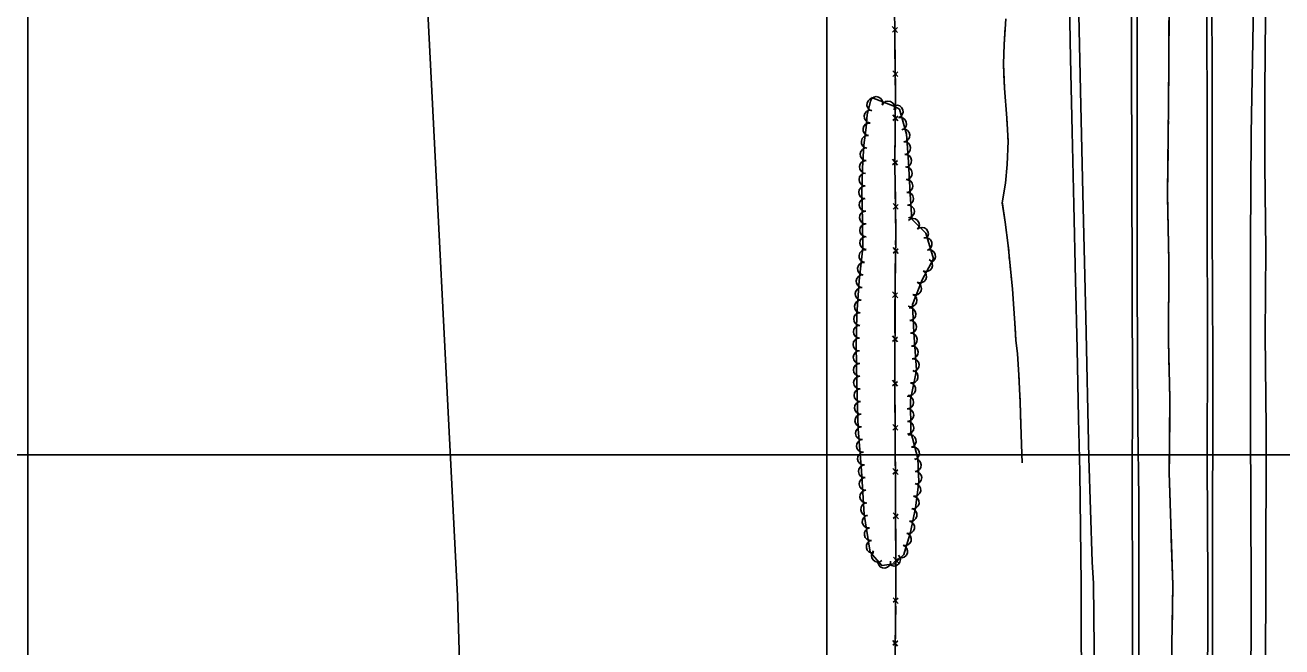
# Model space of a CAD drawing. Extents: x 353423 to 364002, y 127000 to 201942.
# Drawn here: x 359498 to 360285, y 156380 to 156769 of the extents above; entities that cross this region are included whole.
import ezdxf

# ---------------------------------------------------------------- set-up
doc = ezdxf.new("R2010")
doc.units = 0
for name, color, linetype in [('E_DTM_SlopeBottom', 7, 'Continuous'), ('E_DTM_SlopeTop', 7, 'Continuous'), ('E_FEN_Generic', 7, 'Continuous'), ('E_LAND_TreeLine', 7, 'Continuous'), ('E_RDWY_Gravel', 7, 'Continuous'), ('E_STRUCT_WingWall', 7, 'Continuous')]:
    doc.layers.add(name, color=color, linetype=linetype)

msp = doc.modelspace()

# ---------------------------------------------------------------- linework, layer by layer
at = {"layer": 'E_DTM_SlopeBottom'}
for p, q in [((360044.21, 156764.19), (360040.96, 156767.85)), ((360041, 156764.33), (360044.11, 156767.14)), ((360044.52, 156736.54), (360041.27, 156740.19)), ((360041.31, 156736.67), (360044.42, 156739.48)), ((360041.3, 156709.04), (360044.46, 156711.79)), ((360044.51, 156708.85), (360041.32, 156712.56)), ((360041.1, 156681.38), (360044.27, 156684.14)), ((360044.31, 156681.19), (360041.12, 156684.9)), ((360044.67, 156653.57), (360041.41, 156657.22)), ((360041.45, 156653.7), (360044.57, 156656.51)), ((360041.48, 156626.08), (360044.67, 156628.81)), ((360044.69, 156625.86), (360041.53, 156629.6)), ((360041.14, 156598.41), (360044.3, 156601.18)), ((360044.36, 156598.23), (360041.15, 156601.93)), ((360041.06, 156570.75), (360044.22, 156573.52)), ((360044.28, 156570.57), (360041.07, 156574.27)), ((360040.98, 156543.09), (360044.14, 156545.86)), ((360044.19, 156542.92), (360040.99, 156546.61)), ((360044.45, 156515.27), (360041.21, 156518.95)), ((360041.23, 156515.43), (360044.36, 156518.22)), ((360044.59, 156487.61), (360041.36, 156491.29)), ((360041.38, 156487.77), (360044.51, 156490.56)), ((360044.74, 156459.96), (360041.5, 156463.63)), ((360041.52, 156460.11), (360044.66, 156462.9)), ((360044.88, 156432.3), (360041.65, 156435.97)), ((360041.67, 156432.45), (360044.8, 156435.24)), ((360041.45, 156410.57), (360044.53, 156406.97)), ((360044.56, 156410.38), (360041.49, 156407.72)), ((360041.21, 156383.77), (360044.29, 156380.17)), ((360044.32, 156383.58), (360041.25, 156380.92))]:
    msp.add_line(p, q, dxfattribs=at)
for points in [[(360043.22, 156421.26), (360042.69, 156520.55), (360042.47, 156542.28), (360042.65, 156605.55), (360043.14, 156637.07), (360042.6, 156682.48), (360042.91, 156726.48), (360042.1, 156798.46), (360041.83, 156857.06), (360041.88, 156923.27), (360041.82, 156978.64), (360041.86, 157043.14), (360041.73, 157109.03), (360041.88, 157161.29), (360042.09, 157217.48), (360042.96, 157271.05)], [(360042.61, 156753.14), (360042.5, 156763.02)], [(360042.74, 156741.9), (360042.61, 156753.14)], [(360042.9, 156725.48), (360042.91, 156726.48), (360042.81, 156735.36)], [(360042.82, 156714.24), (360042.9, 156725.48)], [(360042.71, 156697.82), (360042.78, 156707.71)], [(360042.62, 156686.58), (360042.71, 156697.82)], [(360042.74, 156670.17), (360042.62, 156680.05)], [(360042.88, 156658.93), (360042.74, 156670.17)], [(360043.07, 156642.51), (360042.96, 156652.39)], [(360043.05, 156631.27), (360043.14, 156637.07), (360043.07, 156642.51)], [(360042.8, 156614.86), (360042.95, 156624.74)], [(360042.65, 156603.62), (360042.65, 156605.55), (360042.8, 156614.86)], [(360042.6, 156587.2), (360042.63, 156597.08)], [(360042.57, 156575.96), (360042.6, 156587.2)], [(360042.52, 156559.54), (360042.55, 156569.43)], [(360042.48, 156548.3), (360042.52, 156559.54)], [(360042.58, 156531.89), (360042.47, 156541.77)], [(360042.69, 156520.65), (360042.58, 156531.89)], [(360042.78, 156504.23), (360042.73, 156514.11)], [(360042.84, 156492.99), (360042.78, 156504.23)], [(360042.92, 156476.57), (360042.87, 156486.46)], [(360042.98, 156465.33), (360042.92, 156476.57)], [(360043.07, 156448.91), (360043.02, 156458.8)], [(360043.13, 156437.67), (360043.07, 156448.91)], [(360043.22, 156421.26), (360043.16, 156431.14)], [(360043.22, 156421.26), (360042.61, 156353.08), (360045.25, 156285.45), (360046.84, 156236.34), (360047.19, 156226.2), (360049.09, 156188.71), (360049.82, 156180.17)], [(360043.22, 156421.26), (360043.13, 156411.68)], [(360043.07, 156405.34), (360042.98, 156394.45)], [(360042.98, 156394.45), (360042.89, 156384.87)]]:
    msp.add_lwpolyline(points, dxfattribs=at)
at = {"layer": 'E_DTM_SlopeTop'}
for points in [[(360241.32, 156419.96), (360241.51, 156560.2), (360241.07, 156642.76), (360241.15, 156726.04), (360241, 156797.89), (360240.88, 156872.46), (360240.87, 156966.75), (360240.68, 157064.15), (360240.98, 157159.17), (360240.55, 157266.9), (360240.55, 157363.02), (360240.57, 157445.23), (360240.2, 157511.9), (360240.33, 157591.37), (360240.41, 157674.6), (360240.41, 157761.93), (360239.97, 157881.89), (360239.98, 157964.77), (360239.96, 158037.02), (360239.86, 158119.7), (360239.76, 158193.83), (360239.96, 158265.3)], [(360193.64, 157314.96), (360194.23, 157242.83), (360193.86, 157179.05), (360194.19, 157108.09), (360194.22, 157036.37), (360194.06, 156966.42), (360194.13, 156889.6), (360194.38, 156819.56), (360194.24, 156743.54), (360194.26, 156680.48), (360194.28, 156608.55), (360194.67, 156518.63), (360195.15, 156472.8), (360195.2, 156415.12)], [(360159.15, 156418.98), (360158.28, 156489.36), (360157.59, 156522.64), (360156.75, 156566.33), (360155.58, 156609.23), (360154.59, 156656.37), (360153.59, 156702.17), (360152.51, 156747.82), (360151.62, 156794.32), (360150.65, 156852.09), (360149.4, 156909.05), (360148.23, 156961.5), (360146.76, 157026.61), (360145.6, 157084.07), (360144.57, 157137.27), (360143.23, 157194.09), (360141.88, 157253.91), (360140.88, 157307.25)], [(360146.29, 157305.5), (360147.43, 157260.41), (360148.74, 157195.31), (360150.12, 157125.42), (360151.8, 157054.87), (360152.89, 156990.19), (360154.36, 156918.46), (360156.38, 156832.46), (360158.84, 156727.86), (360160.21, 156663.48), (360162, 156586.15), (360163.92, 156498.12), (360166.12, 156432.91), (360166.92, 156419.55)], [(360191.3, 156415.43), (360191.05, 156477.13), (360191.25, 156542.17), (360191.17, 156603.72), (360190.79, 156680.75), (360190.69, 156744.62), (360190.82, 156814.97), (360190.72, 156872.51), (360190.77, 156953.8), (360190.67, 157033.19), (360190.34, 157128.76), (360190.22, 157217.09), (360190.27, 157296.19)], [(360276.6, 157278.38), (360275.21, 157210.05), (360273.97, 157144.83), (360272.75, 157078.8), (360271.51, 157011.3), (360269.84, 156933.41), (360268.27, 156854.57), (360267.1, 156781.79), (360265.48, 156700.78), (360265.19, 156633.44), (360265.14, 156519.74), (360265.53, 156416.75)], [(360237.82, 157270.42), (360237.95, 157219.79), (360237.88, 157167.08), (360238.13, 157120.32), (360237.83, 157062.52), (360237.78, 157006.48), (360237.97, 156951.44), (360237.72, 156891.24), (360237.8, 156827.08), (360237.88, 156768.12), (360237.93, 156712.98), (360238.01, 156653.82), (360238.17, 156567.92), (360238.06, 156497), (360238.45, 156419.97)], [(360274.83, 156416.43), (360274.96, 156516.58), (360274.31, 156574.88), (360274.71, 156628.17), (360274.2, 156681.39), (360274.11, 156727.52), (360274.61, 156774.6), (360274.48, 156824.73), (360274.73, 156881.4), (360275.83, 156949.06), (360277.42, 157016.63), (360278.17, 157081.54), (360279.62, 157139.83), (360280.74, 157191.88), (360282.15, 157263.77)], [(360166.92, 156419.55), (360167.69, 156338.28), (360167.82, 156246.99), (360167.75, 156156.84), (360168.07, 156066.65), (360167.85, 155955.08), (360168.16, 155878.49), (360168.12, 155801.67), (360168.24, 155719.12), (360168.4, 155623.17), (360168.58, 155524.2), (360168.52, 155411.79), (360168.54, 155304.55), (360168.56, 155207.12), (360168.55, 155102.32), (360168.68, 154992.12), (360168.79, 154882.27), (360168.66, 154785.18), (360169.22, 154651.05)], [(360238.45, 156419.97), (360238.32, 156333.38), (360238.24, 156256.42), (360238.51, 156181.39), (360238.23, 156110.84), (360238.4, 156042.61), (360238.45, 155959.79), (360238.75, 155891.08), (360238.48, 155825.48), (360238.98, 155759.24), (360238.85, 155683.17), (360238.67, 155608.44), (360238.98, 155534.19), (360238.67, 155464.8), (360237.69, 155438.42)], [(360242.14, 155455.7), (360242, 155527.56), (360241.75, 155617.93), (360241.89, 155701.88), (360241.73, 155805.97), (360241.53, 155923.08), (360241.47, 156028.03), (360241.49, 156118.97), (360241.22, 156222.11), (360241.36, 156314.48), (360241.32, 156419.96)], [(360160.88, 154649.51), (360160.47, 154778.56), (360160.34, 154844.91), (360160.34, 154917.3), (360160.17, 154974.67), (360160.09, 155063.03), (360159.94, 155148.34), (360160.21, 155221.69), (360159.95, 155291.68), (360159.68, 155375.74), (360159.8, 155476.89), (360159.9, 155559.87), (360159.69, 155639.04), (360159.6, 155727.58), (360159.58, 155825.76), (360159.66, 155895.71), (360159.68, 155995.85), (360159.71, 156063.63), (360159.51, 156154.85), (360159.48, 156245.71), (360159.4, 156333.74), (360159.15, 156418.98)], [(360191.3, 156415.43), (360191.29, 156334.45), (360191.35, 156256.93), (360191.27, 156177.68), (360191.32, 156103.21), (360191.42, 156010.15), (360191.54, 155928.69), (360191.57, 155849.98), (360191.61, 155779.91), (360191.5, 155696.52), (360191.89, 155604.61), (360191.83, 155573.64)], [(360195.2, 156415.12), (360195.17, 156340.62), (360194.9, 156252.93), (360194.98, 156174.15), (360195.24, 156094.68), (360195.14, 156021.22), (360194.77, 155977.26), (360195.15, 155887.46), (360195.14, 155796.82), (360195.28, 155704.82), (360195.19, 155620.24), (360194.64, 155553.17)], [(360266.56, 154659.69), (360266.53, 154799.17), (360266.6, 154873.71), (360266.48, 154948.08), (360266.28, 155051.99), (360266.19, 155142.07), (360266.25, 155235.9), (360265.98, 155330.49), (360265.93, 155417.04), (360265.94, 155508.08), (360265.74, 155616.08), (360265.8, 155714.37), (360265.71, 155796.87), (360265.44, 155872.07), (360265.77, 155960.11), (360265.67, 156034.75), (360265.41, 156134.94), (360265.6, 156225.34), (360265.44, 156337.76), (360265.53, 156416.75)], [(360274.83, 156416.43), (360274.29, 156328.16), (360274.93, 156251.92), (360275.09, 156171.42), (360275.17, 156093.96), (360274.88, 156014.15), (360274.48, 155933.7), (360274.83, 155876.11), (360274.96, 155519.19), (360274.62, 155232.93), (360275.58, 155113.48), (360275.1, 155012.93), (360275.25, 154915.83), (360275.1, 154849.17), (360275.67, 154756.01), (360275.81, 154684.26), (360276.15, 154660.12)]]:
    msp.add_lwpolyline(points, dxfattribs=at)
at = {"layer": 'E_FEN_Generic'}
msp.add_lwpolyline([(360027.97, 156723.36), (360025.32, 156712.71), (360024.68, 156704.69), (360023.14, 156693.58), (360022.25, 156679.32), (360021.84, 156663.93), (360022.41, 156646.09), (360022.56, 156629.42), (360020.25, 156608.78), (360018.76, 156587.81), (360018.29, 156568.39), (360018.67, 156544.39), (360019.63, 156516.17), (360021.67, 156489.93), (360023.25, 156462.72), (360027.15, 156438.99), (360034.4, 156430.79), (360042.39, 156431.69), (360048.18, 156437.68), (360052.41, 156451.66), (360055.44, 156466.77), (360057.55, 156483.14), (360056.98, 156497.61), (360052.54, 156514.32), (360052.41, 156534.44), (360056.06, 156552.9), (360054.41, 156576.46), (360053.55, 156593.88), (360059.66, 156609.5), (360066.68, 156622.58), (360062.04, 156638.66), (360053.21, 156647.42), (360052.14, 156663.04), (360051.19, 156683.25), (360049.9, 156700.55), (360045.47, 156716.09), (360042.64, 156717.87), (360027.97, 156723.36)], dxfattribs=at)
for centre, start, end in [((360029.03, 156719), 76.02081, 256.00549), ((360030.97, 156720.02), 339.46618, 159.45086), ((360038.41, 156717.23), 339.46618, 159.45086), ((360043.71, 156714.68), 285.92285, 105.90753), ((360027.32, 156711.59), 85.41075, 265.39543), ((360045.89, 156707.03), 285.92285, 105.90753), ((360026.62, 156703.55), 82.14859, 262.13326), ((360047.87, 156699.77), 274.27565, 94.26033), ((360025.53, 156695.67), 82.14859, 262.13326), ((360048.47, 156691.84), 274.27565, 94.26033), ((360024.87, 156687.91), 86.43358, 266.41826), ((360049.06, 156683.91), 274.27565, 94.26033), ((360024.38, 156679.97), 86.43358, 266.41826), ((360049.45, 156676.03), 272.69815, 92.68283), ((360024.14, 156672.1), 88.47781, 268.46248), ((360049.82, 156668.08), 272.69815, 92.68283), ((360023.93, 156664.15), 88.47781, 268.46248), ((360050.26, 156660.1), 273.91671, 93.90138), ((360024.17, 156656.32), 91.85061, 271.83529), ((360050.8, 156652.16), 273.91671, 93.90138), ((360024.42, 156648.37), 91.85061, 271.83529), ((360053.92, 156643.79), 315.23557, 135.22024), ((360024.55, 156640.37), 90.51618, 270.50086), ((360059.56, 156638.19), 315.23557, 135.22024), ((360024.62, 156632.42), 90.51618, 270.50086), ((360061.85, 156631.82), 286.07956, 106.06424), ((360024.08, 156624.25), 83.62208, 263.60676), ((360064.05, 156624.18), 286.07956, 106.06424), ((360023.19, 156616.35), 83.62208, 263.60676), ((360062.15, 156618.55), 241.78325, 61.76793), ((360022.32, 156608.53), 85.94186, 265.92654), ((360058.39, 156611.54), 241.78325, 61.76793), ((360021.76, 156600.59), 85.94186, 265.92654), ((360052.37, 156596.56), 248.66111, 68.64579), ((360055.26, 156603.97), 248.66111, 68.64579), ((360021.19, 156592.66), 85.94186, 265.92654), ((360020.77, 156584.82), 88.60645, 268.59113), ((360051.76, 156587.9), 272.81365, 92.79833), ((360020.58, 156576.87), 88.60645, 268.59113), ((360052.15, 156579.95), 272.81365, 92.79833), ((360020.38, 156568.92), 88.60645, 268.59113), ((360052.64, 156571.97), 274.01895, 94.00363), ((360020.49, 156561.05), 90.91458, 270.89926), ((360053.19, 156564.04), 274.01895, 94.00363), ((360020.61, 156553.1), 90.91458, 270.89926), ((360053.75, 156556.11), 274.01895, 94.00363), ((360020.74, 156545.15), 90.91458, 270.89926), ((360053.13, 156548.8), 258.81476, 78.79944), ((360021, 156537.24), 91.96847, 271.95315), ((360051.58, 156541), 258.81476, 78.79944), ((360021.27, 156529.29), 91.96847, 271.95315), ((360050.34, 156532.75), 270.39789, 90.38257), ((360021.54, 156521.34), 91.96847, 271.95315), ((360050.39, 156524.79), 270.39789, 90.38257), ((360021.93, 156513.49), 94.44743, 274.43211), ((360050.45, 156516.84), 270.39789, 90.38257), ((360022.55, 156505.56), 94.44743, 274.43211), ((360051.92, 156508.55), 284.86608, 104.85076), ((360023.16, 156497.63), 94.44743, 274.43211), ((360053.96, 156500.86), 284.86608, 104.85076), ((360023.77, 156489.66), 93.3214, 273.30608), ((360055.06, 156493.5), 272.25906, 92.24374), ((360024.23, 156481.72), 93.3214, 273.30608), ((360055.37, 156485.55), 272.25906, 92.24374), ((360024.69, 156473.78), 93.3214, 273.30608), ((360054.79, 156477.99), 262.67206, 82.65673), ((360025.15, 156465.84), 93.3214, 273.30608), ((360052.44, 156462.41), 258.66201, 78.64668), ((360053.77, 156470.1), 262.67206, 82.65673), ((360026.1, 156458.18), 99.34234, 279.32702), ((360050.88, 156454.62), 258.66201, 78.64668), ((360027.39, 156450.33), 99.34234, 279.32702), ((360048.87, 156447.14), 253.16747, 73.15215), ((360028.68, 156442.48), 99.34234, 279.32702), ((360046.56, 156439.53), 253.16747, 73.15215), ((360031.86, 156436.81), 131.51378, 311.49846), ((360042.06, 156434.34), 225.98511, 45.96979), ((360035.92, 156433.06), 186.42893, 6.41361)]:
    msp.add_arc(centre, 3.98, start, end, dxfattribs=at)
at = {"layer": 'E_LAND_TreeLine'}
for p, q in [((359500, 156000), (359500, 158500)), ((360000, 156000), (360000, 158500)), ((358500, 156500), (362500, 156500)), ((359500, 154500), (359500, 156500)), ((359500, 156500), (361000, 156500)), ((360000, 154500), (360000, 156500))]:
    msp.add_line(p, q, dxfattribs=at)
at = {"layer": 'E_RDWY_Gravel'}
for points in [[(358811.96, 158209.24), (358813.84, 158159.23), (359708.18, 157605.47), (359768.73, 156411.68)], [(359768.73, 156411.68), (359823.56, 154621.54)]]:
    msp.add_lwpolyline(points, dxfattribs=at)
at = {"layer": 'E_STRUCT_WingWall'}
for points in [[(360216.43, 156418.47), (360214.34, 156488.89), (360214.66, 156534.91), (360213.84, 156571.19), (360214.04, 156620.23), (360213.25, 156663.7), (360213.86, 156718.76), (360214.14, 156776.19), (360214.04, 156826.48), (360215.56, 156866.39), (360215.69, 156906.05), (360215.16, 156942.61), (360215.14, 156984.04), (360216.2, 157028.33), (360215.17, 157073.76), (360215.73, 157113.32), (360213.97, 157150.5), (360213.05, 157172.92), (360213.16, 157200.86), (360213.59, 157238.23), (360214.25, 157278.73)], [(360112.07, 156772.57), (360110.92, 156756.53), (360110.48, 156744.58), (360111.12, 156729.24), (360112.62, 156710.55), (360113.45, 156696.2), (360112.94, 156681.54), (360111.9, 156669.9), (360109.82, 156657.62), (360111.54, 156645.39), (360113.53, 156630.89), (360114.86, 156616.13), (360116.14, 156603.67), (360116.76, 156594.44), (360117.69, 156582.39), (360118.34, 156571.53), (360119.32, 156563.28), (360120.22, 156549.76), (360121.01, 156532.61), (360121.44, 156519.07), (360121.79, 156506.3), (360122.21, 156495)], [(360111.68, 156767.23), (360110.92, 156756.53), (360110.48, 156744.58), (360110.77, 156737.82)], [(360213.98, 156742.28), (360214.12, 156771.63)], [(360213.8, 156712.93), (360213.86, 156718.76), (360213.98, 156742.28)], [(360110.77, 156737.82), (360111.12, 156729.24), (360112.62, 156710.55), (360112.74, 156708.45)], [(360112.98, 156704.39), (360113.09, 156702.37)], [(360213.66, 156700.79), (360213.68, 156702.81)], [(360213.73, 156706.86), (360213.75, 156708.89)], [(360113.33, 156698.31), (360113.44, 156696.28)], [(360213.59, 156694.72), (360213.62, 156696.74)], [(360113.31, 156692.22), (360113.24, 156690.19)], [(360213.29, 156661.32), (360213.25, 156663.7), (360213.55, 156690.67)], [(360113.1, 156686.13), (360112.94, 156681.54), (360111.9, 156669.9), (360109.82, 156657.62), (360109.92, 156656.92)], [(360109.92, 156656.92), (360111.54, 156645.39), (360113.53, 156630.89), (360113.82, 156627.73)], [(360213.82, 156631.98), (360213.29, 156661.32)], [(360114.18, 156623.68), (360114.36, 156621.66)], [(360213.93, 156625.9), (360213.9, 156627.93)], [(360114.73, 156617.61), (360114.86, 156616.13), (360114.92, 156615.59)], [(360214.03, 156619.83), (360214.04, 156620.23), (360214.01, 156621.86)], [(360214.01, 156613.76), (360214.02, 156615.78)], [(360115.33, 156611.55), (360115.54, 156609.53)], [(360213.88, 156580.36), (360213.99, 156609.71)], [(360115.95, 156605.49), (360116.14, 156603.67), (360116.76, 156594.44), (360117.69, 156582.39), (360118.07, 156576.11)], [(360214.29, 156551.02), (360213.84, 156571.19), (360213.88, 156580.36)], [(360118.07, 156576.11), (360118.34, 156571.53), (360119.32, 156563.28), (360120.22, 156549.76), (360120.36, 156546.76)], [(360214.43, 156544.95), (360214.38, 156546.97)], [(360120.55, 156542.71), (360120.64, 156540.68)], [(360214.57, 156538.87), (360214.52, 156540.9)], [(360120.83, 156536.62), (360120.92, 156534.59)], [(360121.08, 156530.53), (360121.14, 156528.5)], [(360214.64, 156532.8), (360214.66, 156534.83)], [(360121.27, 156524.44), (360121.44, 156519.07), (360121.79, 156506.3), (360122.21, 156495)], [(360214.41, 156499.4), (360214.61, 156528.75)], [(360214.9, 156470.06), (360214.34, 156488.89), (360214.41, 156499.4)], [(360215.08, 156463.99), (360215.02, 156466.02)], [(360215.26, 156457.92), (360215.2, 156459.95)], [(360215.44, 156451.85), (360215.38, 156453.88)], [(360216.43, 156418.47), (360215.56, 156447.81)], [(360216.43, 156418.47), (360215.77, 156368.66), (360215.43, 156315.36), (360216.16, 156269.09), (360216.42, 156211.53), (360217.3, 156151.44), (360216.23, 156091.72), (360216.26, 156054.1), (360216.3, 156018.82)], [(360216.43, 156418.47), (360216.05, 156389.5)], [(360216, 156385.5), (360215.97, 156383.5)]]:
    msp.add_lwpolyline(points, dxfattribs=at)

doc.saveas('drawing.dxf')
